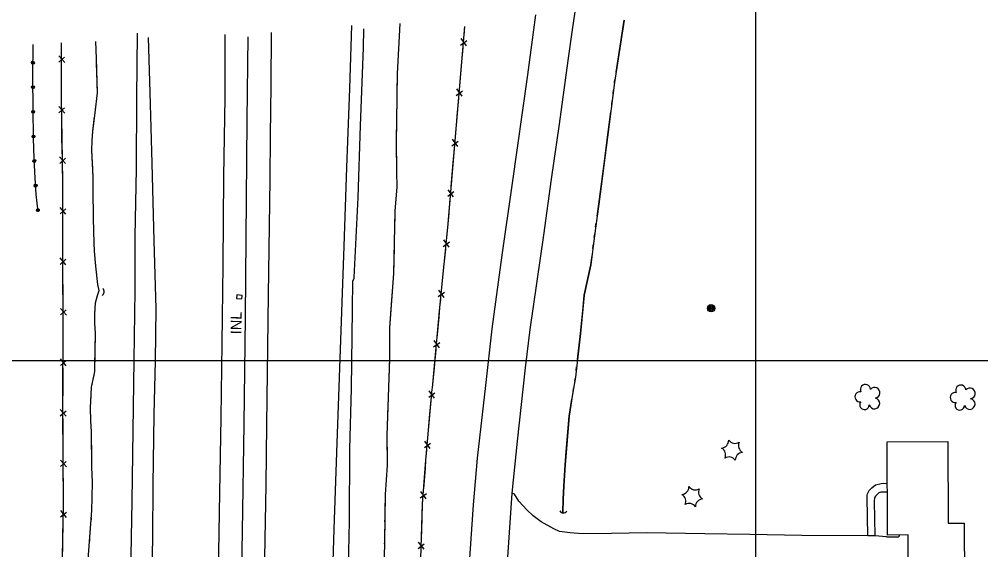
# Model space of a CAD drawing. Extents: x 591954 to 597000, y 198576 to 213500.
# Drawn here: x 594094 to 594624, y 212896 to 213188 of the extents above; entities that cross this region are included whole.
import ezdxf

# ---------------------------------------------------------------- set-up
doc = ezdxf.new("R2010")
doc.units = 0
for name, color, linetype in [('Level 10', 7, 'Continuous'), ('Level 11', 7, 'Continuous'), ('Level 12', 7, 'Continuous'), ('Level 14', 7, 'Continuous'), ('Level 15', 7, 'Continuous'), ('Level 17', 7, 'Continuous'), ('Level 18', 7, 'Continuous'), ('Level 19', 7, 'Continuous')]:
    doc.layers.add(name, color=color, linetype=linetype)

msp = doc.modelspace()

# ---------------------------------------------------------------- linework, layer by layer
at = {"layer": 'Level 10'}
for p, q in [((594500, 212000), (594500, 213500)), ((593000, 213000), (595000, 213000))]:
    msp.add_line(p, q, dxfattribs=at)
at = {"layer": 'Level 11'}
for points in [[(594378.64, 213190.65), (594374.11, 213157.53), (594365.53, 213096.55), (594360.02, 213058.2), (594354.62, 213017.52), (594350.96, 212986.23), (594346.53, 212946.13), (594344.24, 212920.46), (594342.36, 212893.74), (594340.54, 212864.81), (594338.04, 212813.91), (594336.24, 212767.88), (594335.35, 212739.38), (594334.66, 212706.17), (594334.2, 212675.32), (594333.43, 212644.85), (594332.94, 212614.64), (594332.35, 212583.55), (594331.7, 212549.5)], [(594365.66, 212927.01), (594368.74, 212955.52), (594373.18, 212996.07), (594375.71, 213017.1), (594383.11, 213069.24), (594387.41, 213099.99), (594391.74, 213130.36), (594396.55, 213165.41), (594398.98, 213182.42), (594400.48, 213192.35)], [(594277.21, 213184.78), (594276.02, 213150.11), (594274.44, 213106.4), (594273, 213063.05), (594271.66, 213026.84), (594270.4, 212990.61), (594268.96, 212949.27), (594267.37, 212907.08), (594266.1, 212865.74), (594264.52, 212827.38), (594263.46, 212795.63), (594262.83, 212756.2), (594261.92, 212711.7), (594261.19, 212673.99), (594260.43, 212628.54), (594259.72, 212593.6), (594258.93, 212558.17)], [(594159.02, 213180.59), (594158.79, 213144.95), (594158.52, 213105.76), (594157.88, 213068.5), (594157.73, 213038.83), (594157.21, 213000.33), (594156.13, 212922.54), (594155.43, 212882.39), (594154.78, 212846.68), (594152.88, 212760.78), (594152.33, 212732.74), (594151.91, 212727.55), (594150.18, 212707.15), (594148.32, 212690.1), (594144.91, 212653.42), (594142.55, 212623.52), (594139.76, 212583.28), (594138.73, 212561.44)], [(594207.36, 213179.78), (594207.35, 213144.93), (594206.72, 213101.54), (594206.23, 213052.85), (594205.72, 213009.49), (594205.18, 212968.68), (594204.47, 212927.17), (594203.72, 212883.44), (594202.99, 212841.91), (594202.13, 212800.78), (594201.31, 212759.21), (594200.71, 212721.87), (594199.75, 212679.04), (594199.14, 212637.43), (594198.37, 212595.41), (594197.7, 212556.87), (594197.1, 212523.53), (594196.48, 212485.35), (594195.83, 212447.04), (594194.87, 212399.8), (594194.03, 212363.53), (594193, 212315.15), (594192, 212266.16)], [(594223.11, 212548.8), (594223.81, 212588.53), (594224.65, 212629.38), (594225.55, 212674.98), (594226.33, 212710.58), (594226.91, 212745.86), (594227.33, 212779.04), (594228.28, 212814.67), (594228.93, 212852.88), (594229.48, 212891.33), (594230.21, 212931.59), (594230.6, 212964.76), (594231.44, 213036.29), (594231.99, 213074.24), (594232.39, 213099.78), (594232.62, 213124.18), (594232.91, 213151.71), (594233.08, 213180.83)], [(594269.03, 212542.56), (594270.39, 212610.13), (594271.04, 212649.02), (594271.73, 212690.2), (594272.56, 212734.07), (594273.43, 212765.1), (594273.92, 212803.02), (594274.7, 212838.27), (594275.41, 212877.69), (594276.1, 212911.43), (594276.3, 212951.15), (594277.23, 212984.67), (594277.77, 213028.15), (594277.89, 213043.96), (594278.67, 213045.24), (594278.72, 213045.91), (594280.87, 213090.01), (594282.19, 213129.66), (594283.86, 213172.51), (594284.07, 213182.85)], [(594142.77, 212531.05), (594145.61, 212568.6), (594148.18, 212604.03), (594151.1, 212645.18), (594154.18, 212684.27), (594157.18, 212724.85), (594160.12, 212765.23), (594162.53, 212798.55), (594164.97, 212830.51), (594166.15, 212844.8), (594166.95, 212864.97), (594167.73, 212902.52), (594167.91, 212931.46), (594168.48, 212970.28), (594169.1, 212999.94), (594169.53, 213028.73), (594168.5, 213066), (594167.28, 213108.9), (594166.32, 213147.79), (594165.41, 213178.24)], [(594362.43, 212877.97), (594365.66, 212927.01)]]:
    msp.add_lwpolyline(points, dxfattribs=at)
at = {"layer": 'Level 12'}
msp.add_lwpolyline([(594572.64, 212903.8), (594572.35, 212955.27), (594605.83, 212955.46), (594606.09, 212910.35), (594614.81, 212910.4), (594614.99, 212879.34), (594584.06, 212879.17), (594583.91, 212903.86), (594572.64, 212903.8)], dxfattribs=at)
at = {"layer": 'Level 14'}
for centre, radius in [((594475.37, 213028.86), 2.02), ((594475.37, 213028.87), 1.52), ((594475.38, 213028.83), 1.01), ((594475.38, 213028.84), 0.502)]:
    msp.add_circle(centre, radius, dxfattribs=at)
at = {"layer": 'Level 15'}
for p, q in [((594337.3, 213174.01), (594340.69, 213176.53)), ((594340.51, 213173.57), (594337.6, 213177.54)), ((594119.13, 213164.32), (594115.9, 213168.05)), ((594115.89, 213164.5), (594119.07, 213167.29)), ((594334.92, 213146.25), (594338.32, 213148.77)), ((594338.14, 213145.81), (594335.22, 213149.79)), ((594119.2, 213136.5), (594115.9, 213140.16)), ((594115.96, 213136.61), (594119.09, 213139.46)), ((594332.57, 213118.49), (594335.96, 213121.01)), ((594335.78, 213118.05), (594332.86, 213122.02)), ((594119.66, 213108.64), (594116.36, 213112.3)), ((594116.41, 213108.76), (594119.54, 213111.61)), ((594333.44, 213090.29), (594330.52, 213094.26)), ((594330.22, 213090.73), (594333.62, 213093.25)), ((594116.56, 213080.93), (594119.74, 213083.72)), ((594119.8, 213080.75), (594116.57, 213084.47)), ((594327.74, 213063), (594331.17, 213065.47)), ((594330.95, 213062.52), (594328.09, 213066.53)), ((594119.84, 213052.91), (594116.58, 213056.6)), ((594116.6, 213053.05), (594119.75, 213055.87)), ((594325.03, 213035.27), (594328.46, 213037.75)), ((594328.24, 213034.79), (594325.38, 213038.8)), ((594120.06, 213025.05), (594116.79, 213028.74)), ((594116.82, 213025.19), (594119.97, 213028.01)), ((594322.46, 213007.52), (594325.87, 213010.02)), ((594325.67, 213007.06), (594322.78, 213011.05)), ((594116.76, 212997.35), (594119.94, 213000.14)), ((594120, 212997.17), (594116.77, 213000.9)), ((594322.96, 212979.36), (594320.05, 212983.35)), ((594319.75, 212979.81), (594323.15, 212982.33)), ((594119.94, 212969.32), (594116.69, 212973.03)), ((594116.71, 212969.48), (594119.86, 212972.29)), ((594317.34, 212952.06), (594320.74, 212954.57)), ((594320.56, 212951.61), (594317.65, 212955.59)), ((594120.1, 212941.47), (594116.84, 212945.17)), ((594116.86, 212941.62), (594120.02, 212944.43)), ((594315.1, 212924.28), (594318.48, 212926.82)), ((594318.32, 212923.85), (594315.38, 212927.81)), ((594116.85, 212913.79), (594120.07, 212916.53)), ((594120.09, 212913.57), (594116.92, 212917.34)), ((594314.02, 212896.37), (594317.29, 212899.06)), ((594317.25, 212896.1), (594314.14, 212899.92))]:
    msp.add_line(p, q, dxfattribs=at)
for points in [[(594302.39, 212272.3), (594303.24, 212301.43), (594303.19, 212340.48), (594304.85, 212393.01), (594305.86, 212447.16), (594306.5, 212496.84), (594307.77, 212550.63), (594308.31, 212594.87), (594309.35, 212634.29), (594309.07, 212651.7), (594311.29, 212731.33), (594311.66, 212763.7), (594312.88, 212788.91), (594313.41, 212822.59), (594314.21, 212852.48), (594315.33, 212890.72), (594316.34, 212920.98), (594318.25, 212945.11), (594321.64, 212984.27), (594321.91, 212985), (594325.95, 213029.25), (594330.27, 213073.36), (594335.22, 213132.11), (594339.68, 213184.24)], [(594339.24, 213179.11), (594339.68, 213184.24)], [(594096.88, 212262.09), (594098.08, 212308.82), (594098.71, 212336.23), (594099.15, 212358.3), (594101.78, 212422.76), (594103.43, 212476.23), (594106.13, 212533.17), (594107.69, 212578), (594109.72, 212616.55), (594111.01, 212651.32), (594112.89, 212694.75), (594114.72, 212751.65), (594116.26, 212796.01), (594117.38, 212858.12), (594118.48, 212920.73), (594118.19, 212971.91), (594118.33, 213023.74), (594118.05, 213060.3), (594118.08, 213098.73), (594117.32, 213145.34), (594117.43, 213175.23)], [(594117.41, 213169.75), (594117.43, 213175.23)], [(594204.48, 212267.89), (594206, 212336.04), (594207.45, 212396.23), (594208.7, 212458.07), (594209.81, 212530.96), (594211.14, 212594.83), (594212.28, 212655.8), (594213.65, 212726.53), (594214.88, 212793.87), (594216.12, 212853.1), (594217.06, 212905.8), (594218, 212964.91), (594218.69, 213023.9), (594219.61, 213132.56), (594220.29, 213178.59)], [(594337.83, 213162.64), (594338.68, 213172.56)], [(594117.35, 213153.21), (594117.38, 213163.17)], [(594336.86, 213151.36), (594337.83, 213162.64)], [(594117.38, 213141.89), (594117.32, 213145.34), (594117.35, 213153.21)], [(594335.46, 213134.88), (594336.3, 213144.8)], [(594117.64, 213125.35), (594117.48, 213135.31)], [(594334.5, 213123.6), (594335.22, 213132.11), (594335.46, 213134.88)], [(594117.83, 213114.03), (594117.64, 213125.35)], [(594333.11, 213107.12), (594333.95, 213117.04)], [(594118.08, 213097.5), (594118.08, 213098.73), (594117.94, 213107.45)], [(594332.16, 213095.83), (594333.11, 213107.12)], [(594118.07, 213086.18), (594118.08, 213097.5)], [(594330.77, 213079.35), (594331.61, 213089.28)], [(594118.05, 213069.64), (594118.06, 213079.59)], [(594329.75, 213068.08), (594330.27, 213073.36), (594330.77, 213079.35)], [(594118.06, 213058.32), (594118.05, 213060.3), (594118.05, 213069.64)], [(594328.14, 213051.62), (594329.11, 213061.53)], [(594118.19, 213041.78), (594118.11, 213051.73)], [(594327.03, 213040.35), (594328.14, 213051.62)], [(594118.28, 213030.46), (594118.19, 213041.78)], [(594214.05, 213036.32), (594213.82, 213034.33), (594216.8, 213033.99), (594217.03, 213035.97), (594214.05, 213036.32)], [(594325.46, 213023.89), (594325.95, 213029.25), (594326.39, 213033.8)], [(594118.3, 213013.92), (594118.33, 213023.74), (594118.33, 213023.88)], [(594324.43, 213012.61), (594325.46, 213023.89)], [(594118.27, 213002.6), (594118.3, 213013.92)], [(594322.93, 212996.14), (594323.83, 213006.06)], [(594118.23, 212986.06), (594118.26, 212996.02)], [(594321.86, 212984.88), (594321.91, 212985), (594322.93, 212996.14)], [(594118.2, 212974.74), (594118.23, 212986.06)], [(594320.27, 212968.44), (594321.13, 212978.36)], [(594118.27, 212958.2), (594118.21, 212968.15)], [(594319.29, 212957.16), (594320.27, 212968.44)], [(594118.33, 212946.88), (594118.27, 212958.2)], [(594317.9, 212940.68), (594318.25, 212945.11), (594318.72, 212950.6)], [(594118.42, 212930.34), (594118.37, 212940.3)], [(594317.01, 212929.39), (594317.9, 212940.68)], [(594118.45, 212919.02), (594118.48, 212920.73), (594118.42, 212930.34)], [(594316.08, 212912.89), (594316.34, 212920.98), (594316.49, 212922.83)], [(594118.16, 212902.48), (594118.33, 212912.44)], [(594315.7, 212901.57), (594316.08, 212912.89)], [(594117.96, 212891.16), (594118.16, 212902.48)]]:
    msp.add_lwpolyline(points, dxfattribs=at)
for centre, start, end in [((594138.43, 213038), 300.4794, 46.719), ((594394.02, 212918.56), 213.9794, 320.219)]:
    msp.add_arc(centre, 2.5, start, end, dxfattribs=at)
at = {"layer": 'Level 17'}
for points in [[(594104.47, 213082), (594103.46, 213091.57), (594102.64, 213103.95), (594102.09, 213116.42), (594101.95, 213123.14), (594101.76, 213138.24), (594101.56, 213156.87), (594101.78, 213174.29)], [(594104.47, 213082), (594103.46, 213091.57), (594102.64, 213103.95), (594102.09, 213116.42), (594101.95, 213123.14), (594101.76, 213138.24), (594101.56, 213156.87), (594101.78, 213174.29)], [(594561.72, 212903.34), (594561.36, 212924.6), (594561.39, 212925.88), (594561.55, 212926.55), (594562.48, 212928.31), (594563.92, 212929.87), (594566.02, 212931.43), (594569.01, 212932.19), (594570.11, 212932.35), (594572.48, 212932.21)], [(594561.72, 212903.34), (594525.35, 212903.62), (594496.73, 212904.17), (594471.97, 212904.47), (594439.93, 212904.96), (594420.5, 212904.62), (594404.59, 212904.56), (594397.63, 212905.02), (594391.84, 212905.8), (594388.65, 212907.2), (594381.71, 212911.1), (594377.29, 212914.44), (594373.76, 212917.77), (594369.37, 212922.53), (594366.96, 212926.32), (594365.66, 212927.01)], [(594572.51, 212927.41), (594569.82, 212927.48), (594568.85, 212927.44), (594567.84, 212927.03), (594567.06, 212926.36), (594566.03, 212925.18), (594565.48, 212924.35), (594565.25, 212922.59), (594565.61, 212903.31)], [(594565.61, 212903.31), (594561.72, 212903.34)], [(594572.13, 212902.86), (594565.61, 212903.31)], [(594572.13, 212902.86), (594578.46, 212902.82), (594579, 212903.28), (594579.24, 212903.83)]]:
    msp.add_lwpolyline(points, dxfattribs=at)
for centre, major_axis, ratio in [((594101.65, 213164.28), (0.009, 0.79), 0.999928), ((594101.65, 213164.28), (0.048, 0.395), 0.999936), ((594101.63, 213150.72), (-0.008, 0.79), 0.999949), ((594101.63, 213150.72), (0.04, 0.396), 0.999949), ((594101.77, 213137.16), (-0.01, 0.79), 0.999928), ((594101.77, 213137.16), (0.039, 0.396), 0.999936), ((594101.94, 213123.6), (-0.012, 0.79), 0.999894), ((594101.94, 213123.6), (0.039, 0.396), 0.999921), ((594102.37, 213110.04), (-0.035, 0.789), 0.999678), ((594102.37, 213110.04), (-0.397, 0.026), 0.999712), ((594103.13, 213096.5), (-0.788, -0.053), 0.999681), ((594103.13, 213096.5), (-0.398, 0.017), 0.99971), ((594104.37, 213083), (-0.785, -0.083), 0.999843), ((594104.37, 213083), (-0.398, 0.002), 0.999312)]:
    msp.add_ellipse(centre, major_axis=major_axis, ratio=ratio, dxfattribs=at)
at = {"layer": 'Level 18'}
for centre, radius, start, end in [((594557.41, 212980.03), 2.78, 78.0716, 279.0826), ((594560.41, 212984.11), 2.78, 1.3946, 209.1675), ((594565.45, 212982.25), 2.97, 278.4237, 139.6575), ((594612.94, 212983.78), 2.78, 1.3946, 209.1675), ((594617.98, 212981.92), 2.97, 278.4237, 139.6575), ((594559.87, 212975.63), 2.61, 140.7797, 358.7123), ((594565.34, 212976.4), 2.97, 196.0745, 79.0477), ((594609.94, 212979.71), 2.78, 78.0716, 279.0826), ((594617.87, 212976.07), 2.97, 196.0745, 79.0477), ((594612.4, 212975.31), 2.61, 140.7797, 358.7123), ((594480.78, 212956.1), 4.3, 275.2113, 0.9762), ((594488.59, 212958.65), 4.3, 215.2113, 300.9762), ((594479.08, 212948.06), 4.3, 335.2113, 60.9762), ((594494.71, 212953.16), 4.3, 155.2113, 240.9762), ((594485.2, 212942.57), 4.3, 35.2113, 120.9762), ((594493.01, 212945.12), 4.3, 95.2113, 180.9762), ((594458.83, 212930.46), 4.3, 275.2113, 0.9762), ((594466.64, 212933.02), 4.3, 215.2113, 300.9762), ((594457.13, 212922.42), 4.3, 335.2113, 60.9762), ((594472.76, 212927.53), 4.3, 155.2113, 240.9762), ((594463.25, 212916.93), 4.3, 35.2113, 120.9762), ((594471.06, 212919.48), 4.3, 95.2113, 180.9762)]:
    msp.add_arc(centre, radius, start, end, dxfattribs=at)
at = {"layer": 'Level 19'}
for points in [[(594303.78, 213185.82), (594302.3, 213158.09), (594301.88, 213119.83), (594302.07, 213103.98), (594302.19, 213095.82), (594301.11, 213082.47), (594300.39, 213048.03), (594298.08, 213018.14), (594298.08, 213000.95), (594296.71, 212958.7), (594296.87, 212942.35), (594295.72, 212926.11), (594295.29, 212899.88), (594294.83, 212875.06), (594295.08, 212861.18), (594293.81, 212846.21), (594293.45, 212823.59), (594292.91, 212801.46), (594293.03, 212775.97), (594292.15, 212751.94), (594292.46, 212741.34), (594292.64, 212733.69), (594292.32, 212730.38)], [(594303.78, 213185.82), (594302.3, 213158.09), (594302.29, 213156.85)], [(594427.38, 213187.71), (594422.13, 213153.3), (594418.36, 213123.28), (594413.52, 213086.31), (594411.61, 213072.96), (594410.35, 213063.07), (594409.15, 213052.83), (594405.51, 213036.15), (594403.32, 213014.9), (594402.04, 213003.68), (594400.63, 212990.79), (594399.08, 212981.48), (594397.17, 212969.37), (594394.94, 212942.48), (594394.26, 212930.7), (594393.86, 212923.66), (594393.59, 212916.2)], [(594423.01, 213159.04), (594427.38, 213187.71)], [(594131.78, 212885.49), (594134.14, 212917.33), (594134.24, 212924.33), (594134.4, 212933.17), (594134.17, 212941.16), (594133.85, 212960.81), (594133.62, 212966.86), (594133.36, 212973.9), (594133.98, 212985.45), (594134.81, 212989.62), (594135.69, 212993.94), (594136.19, 213015.09), (594135.79, 213020.58), (594135.75, 213025.57), (594136.09, 213031.89), (594137.2, 213035.88), (594138.2, 213038.7), (594137.31, 213041.97), (594136.3, 213052.09), (594135.6, 213060.31), (594135.43, 213065), (594135.22, 213071.4), (594134.92, 213078.58), (594134.79, 213094.13), (594134.89, 213101.22), (594134.1, 213116.01), (594134.19, 213121.18), (594134.71, 213126.51), (594135.87, 213136.64), (594137.17, 213147.58), (594136.65, 213166.64), (594136.26, 213175.9)], [(594136.93, 213156.3), (594136.65, 213166.64), (594136.26, 213175.9)], [(594137.09, 213150.3), (594137.04, 213152.3)], [(594302.25, 213152.86), (594302.22, 213150.86)], [(594422.1, 213153.11), (594422.13, 213153.3), (594422.4, 213155.08)], [(594302.18, 213146.86), (594302.16, 213144.86)], [(594421.36, 213147.15), (594421.61, 213149.14)], [(594136.78, 213144.33), (594137.02, 213146.31)], [(594420.61, 213141.2), (594420.86, 213143.18)], [(594136.08, 213138.37), (594136.31, 213140.36)], [(594302.11, 213140.86), (594302.09, 213138.86)], [(594416.42, 213108.47), (594418.36, 213123.28), (594420.11, 213137.23)], [(594134.66, 213105.49), (594134.1, 213116.01), (594134.19, 213121.18), (594134.71, 213126.51), (594135.62, 213134.4)], [(594302.05, 213134.86), (594301.88, 213119.83), (594302.05, 213105.86)], [(594135, 213076.5), (594134.92, 213078.58), (594134.79, 213094.13), (594134.89, 213101.22), (594134.66, 213105.49)], [(594302.05, 213105.86), (594302.07, 213103.98), (594302.19, 213095.82), (594301.11, 213082.47), (594300.99, 213076.9)], [(594412.58, 213079.72), (594413.52, 213086.31), (594416.42, 213108.47)], [(594300.91, 213072.9), (594300.87, 213070.9)], [(594411.73, 213073.78), (594412.01, 213075.76)], [(594135.25, 213070.5), (594135.22, 213071.4), (594135.17, 213072.5)], [(594410.96, 213067.83), (594411.21, 213069.82)], [(594135.45, 213064.51), (594135.43, 213065), (594135.38, 213066.51)], [(594300.78, 213066.91), (594300.74, 213064.91)], [(594410.21, 213061.88), (594410.35, 213063.07), (594410.45, 213063.86)], [(594135.75, 213058.52), (594135.6, 213060.31), (594135.59, 213060.51)], [(594300.66, 213060.91), (594300.62, 213058.91)], [(594404.81, 213029.37), (594405.51, 213036.15), (594409.15, 213052.83), (594409.74, 213057.91)], [(594135.77, 213026.04), (594136.09, 213031.89), (594137.2, 213035.88), (594138.2, 213038.7), (594137.31, 213041.97), (594136.3, 213052.09), (594136.09, 213054.53)], [(594300.53, 213054.91), (594300.39, 213048.03), (594298.69, 213025.98)], [(594135.76, 212997.06), (594136.19, 213015.09), (594135.79, 213020.58), (594135.75, 213025.57), (594135.77, 213026.04)], [(594298.69, 213025.98), (594298.08, 213018.14), (594298.08, 213000.95), (594297.95, 212997)], [(594401.7, 213000.54), (594402.04, 213003.68), (594403.32, 213014.9), (594404.81, 213029.37)], [(594401.05, 212994.57), (594401.26, 212996.56)], [(594135.11, 212991.12), (594135.51, 212993.08)], [(594297.82, 212993), (594297.76, 212991)], [(594400.27, 212988.62), (594400.6, 212990.6)], [(594133.97, 212985.23), (594133.98, 212985.45), (594134.33, 212987.19)], [(594297.63, 212987.01), (594297.57, 212985.01)], [(594399.29, 212982.71), (594399.61, 212984.68)], [(594133.65, 212979.24), (594133.76, 212981.23)], [(594297.44, 212981.01), (594297.37, 212979.01)], [(594395.56, 212949.94), (594397.17, 212969.37), (594398.65, 212978.76)], [(594134.09, 212946.26), (594133.85, 212960.81), (594133.62, 212966.86), (594133.36, 212973.9), (594133.43, 212975.24)], [(594297.24, 212975.01), (594296.71, 212958.7), (594296.83, 212946.02)], [(594134.14, 212917.26), (594134.14, 212917.33), (594134.24, 212924.33), (594134.4, 212933.17), (594134.17, 212941.16), (594134.09, 212946.26)], [(594296.83, 212946.02), (594296.87, 212942.35), (594295.72, 212926.11), (594295.57, 212917.06)], [(594393.59, 212916.1), (594393.86, 212923.66), (594394.26, 212930.7), (594394.94, 212942.48), (594395.56, 212949.94)], [(594133.69, 212911.28), (594133.84, 212913.27)], [(594295.5, 212913.06), (594295.47, 212911.06)], [(594133.25, 212905.29), (594133.4, 212907.29)], [(594295.41, 212907.07), (594295.37, 212905.07)], [(594132.81, 212899.31), (594132.95, 212901.3)], [(594295.31, 212901.07), (594295.29, 212899.88), (594295.27, 212899.07)]]:
    msp.add_lwpolyline(points, dxfattribs=at)

# ---------------------------------------------------------------- texts
at = {"layer": 'Level 15'}
msp.add_text('INL', height=6, rotation=89.1328, dxfattribs=at).set_placement((594216.51, 213014.5))

doc.saveas('drawing.dxf')
